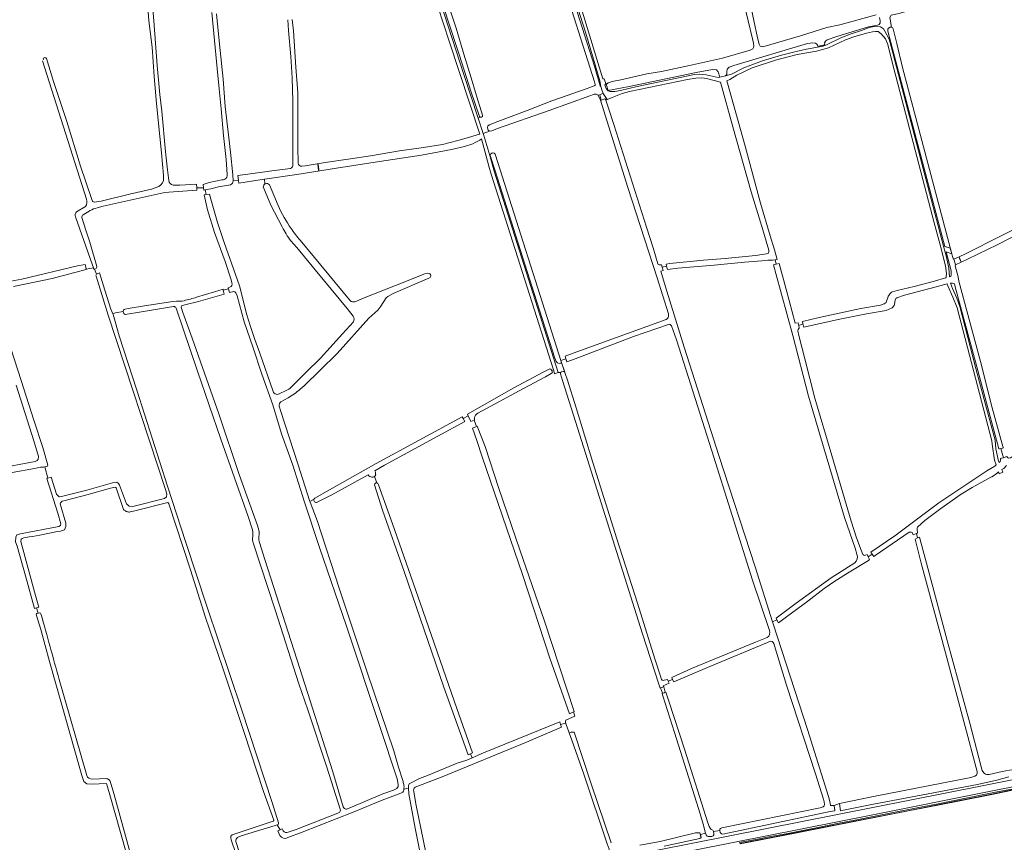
# Model space of a CAD drawing. Header units: metres. Extents: x 209813 to 223847, y 571801 to 587119.
# Tile 538 of 656: x 214271 to 215112, y 584783 to 585485. Entities that reach past the tile are written whole.
import ezdxf

# ---------------------------------------------------------------- set-up
doc = ezdxf.new("R2010")
doc.units = ezdxf.units.M
for name, color, linetype, lineweight in [('B-RO-GK-BESCHOEIING-G', 8, 'GK-BESCHOEIING', 0), ('B-RO-GK-KADEMUUR-GV', 8, 'Continuous', 0), ('B-RO-GR-GRAS-GV', 8, 'Continuous', 0), ('B-RO-GW-TALUD_KRUIN-G', 8, 'Continuous', 0), ('B-RO-KW-KUNSTWERK_STUW-GV', 8, 'Continuous', 0), ('B-RO-OG-TERREIN_CULTUURSCHEIDING-GV', 8, 'Continuous', 0), ('B-RO-OG-WEG-GV', 8, 'Continuous', 0), ('B-RO-VH-ONVERHARD-GV', 8, 'Continuous', 0), ('B-RO-VH-VERHARDING_OPEN-GV', 8, 'Continuous', 0)]:
    doc.layers.add(name, color=color, linetype=linetype, lineweight=lineweight)
doc.linetypes.add('GK-BESCHOEIING', pattern='A,30,-5,[1,NLCS.shx,S=1,R=0,X=0,Y=0],-5', length=40)

msp = doc.modelspace()

# ---------------------------------------------------------------- linework, layer by layer
at = {"layer": 'B-RO-GK-BESCHOEIING-G', "flags": 128}
for points in [[(214952.451, 585462.176), (214953.081, 585462.288)], [(214953.081, 585462.288), (214956.329, 585462.864)], [(214956.329, 585462.864), (214957.598, 585463.089)], [(214868.779, 585435.878), (214873.537, 585437)], [(214767.127, 585427.765), (214767.352, 585427.033)], [(214767.352, 585427.033), (214767.995, 585424.94)], [(214767.995, 585424.94), (214768.95, 585421.828)], [(215060.897, 585291.292), (215062.012, 585290.923)], [(215062.012, 585290.923), (215065.54, 585289.753)], [(215063.361, 585286.179), (215062.147, 585286.571)], [(215065.384, 585285.525), (215063.361, 585286.179)], [(215065.384, 585285.525), (215066.779, 585285.074)], [(215069.117, 585278.814), (215068.616, 585280.514)], [(215069.474, 585277.606), (215069.117, 585278.814)], [(215070.111, 585275.447), (215069.474, 585277.606)], [(215073.17, 585282.282), (215073.818, 585280.409)], [(215073.818, 585280.409), (215074.265, 585279.116)], [(215074.265, 585279.116), (215074.713, 585277.823)], [(214326.806, 585274.684), (214326.449, 585275.985)], [(214327.311, 585272.308), (214326.806, 585274.684)], [(214327.49, 585271.503), (214327.413, 585271.849)], [(214736.433, 585197.594), (214736.84, 585196.447)], [(214736.84, 585196.447), (214736.992, 585196.019)], [(214736.992, 585196.019), (214737.24, 585195.318)], [(214737.24, 585195.318), (214737.718, 585193.972)], [(214737.718, 585193.972), (214738.098, 585192.901)], [(215106.945, 585118.433), (215107.613, 585118.601)], [(215107.613, 585118.601), (215108.697, 585118.873)], [(215108.697, 585118.873), (215110.103, 585119.226)], [(215110.103, 585119.226), (215110.865, 585119.417)], [(215108.357, 585110.134), (215109.408, 585110.468)], [(215109.408, 585110.468), (215110.978, 585110.968)], [(215110.978, 585110.968), (215112.888, 585111.576)], [(214293.809, 585093.312), (214294.455, 585093.479)], [(214294.68, 585093.54), (214294.455, 585093.479)], [(214296.566, 585094.05), (214294.68, 585093.54)], [(214296.566, 585094.05), (214297.413, 585094.329)], [(214283.153, 584982.361), (214284.232, 584982.639)], [(214284.232, 584982.639), (214285.108, 584982.915)], [(214285.108, 584982.915), (214285.896, 584983.163)], [(214285.896, 584983.163), (214286.88, 584983.436)], [(214966.327, 584814.194), (214966.47, 584813.275)], [(214970.808, 584815.889), (214971.095, 584814.121)], [(214971.266, 584813.07), (214971.095, 584814.121)], [(214966.47, 584813.275), (214966.608, 584812.382)], [(214966.608, 584812.382), (214966.741, 584811.523)], [(214966.741, 584811.523), (214966.87, 584810.694)], [(214966.87, 584810.694), (214967.047, 584809.552)], [(214971.474, 584811.788), (214971.266, 584813.07)], [(214971.474, 584811.788), (214971.825, 584809.625)], [(214851.87, 584789.99), (214851.723, 584790.622)], [(214851.972, 584789.552), (214851.87, 584789.99)], [(214852.06, 584789.174), (214851.972, 584789.552)], [(214852.294, 584788.163), (214852.06, 584789.174)], [(214852.617, 584786.775), (214852.294, 584788.163)]]:
    msp.add_lwpolyline(points, dxfattribs=at)
at = {"layer": 'B-RO-GK-KADEMUUR-GV', "flags": 128}
for points in [[(215123.965, 584828.453), (215099.443, 584823.536), (215053.552, 584814.442), (215030.824, 584809.921), (214961.811, 584796.379), (214932.923, 584790.758), (214909.297, 584786.114), (214885.838, 584781.486)], [(214885.914, 584781.246), (214932.969, 584790.512), (214961.855, 584796.133), (215030.844, 584809.67), (215053.582, 584814.193), (215099.474, 584823.288), (215124.002, 584828.206)]]:
    msp.add_lwpolyline(points, dxfattribs=at)
at = {"layer": 'B-RO-GR-GRAS-GV', "flags": 128}
for points in [[(214622.764, 585542.07), (214631.295, 585514.925), (214643.379, 585477.512), (214650.088, 585455.396), (214656.151, 585435.166), (214659.867, 585422.622), (214666.056, 585403.257), (214665.861, 585402.243), (214665.156, 585401.701), (214664.289, 585401.647), (214662.246, 585400.762), (214666.464, 585387.825), (214671.881, 585389.651), (214670.716, 585390.562), (214670.106, 585392.616), (214670.439, 585394.37), (214671.965, 585395.122), (214676.902, 585397.129), (214703.975, 585407.447), (214725.124, 585415.465), (214755.487, 585426.154), (214761.402, 585428.341)], [(214511.656, 585359.792), (214514.54, 585360.206), (214531.622, 585362.806), (214551.112, 585365.873), (214570.2, 585368.492), (214594.982, 585372.974), (214615.497, 585375.688), (214631.901, 585378.334), (214644.813, 585381.615), (214655.883, 585384.881), (214662.136, 585386.801), (214663.561, 585386.989), (214637.51, 585466.494), (214623.011, 585511.155), (214616.194, 585531.982), (214614.283, 585531.356), (214612.51, 585536.769), (214588.938, 585530.42), (214588.576, 585530.145), (214584.896, 585528.59), (214566.828, 585522.065), (214551.312, 585515.23), (214529.491, 585506.538), (214514.348, 585500.19)], [(214762.114, 585429.632), (214761.571, 585431.931), (214732.2, 585524.333)], [(214382.529, 585513.953), (214385.325, 585483.799), (214388.17, 585445.77), (214390.4, 585421.083), (214392.05, 585406.871), (214395.328, 585372.163), (214396.879, 585356.809), (214398.101, 585347.681)], [(214750.17, 585494.841), (214768.819, 585434.434), (214769.888, 585434.303), (214771.576, 585429.606), (214773.29, 585430.907), (214776.746, 585431.999), (214784.066, 585433.431), (214806.274, 585438.5), (214818.732, 585440.495), (214842.829, 585445.732), (214870.871, 585452.104), (214894.649, 585458.899), (214896.816, 585459.988), (214897.557, 585461.225), (214897.72, 585462.499), (214897.365, 585464.942), (214896.492, 585468.478), (214885.444, 585514.759)], [(215120.614, 585517.472), (215066.659, 585503.229), (215046.804, 585497.349), (215023.705, 585490.577), (215021.799, 585490.272), (215015.122, 585488.631), (215013.824, 585486.586), (215015.322, 585478.59), (215016.235, 585478.26), (215016.876, 585477.152), (215019.838, 585464.394), (215024.685, 585444.097), (215066.779, 585285.074), (215067.734, 585281.465), (215068.616, 585280.514), (215073.17, 585282.282), (215078.584, 585284.97), (215109.093, 585300.236), (215131.67, 585311.605)], [(214393.49, 585349.921), (214393.386, 585351.958), (214391.69, 585371.193), (214390.22, 585385.212), (214387.592, 585413.264), (214385.369, 585436.249), (214383.666, 585461.322), (214380.994, 585484.012), (214379.246, 585506.486)], [(214894.648, 585499.052), (214900.821, 585469.491), (214902.279, 585463.998), (214903.162, 585462.298), (214905.541, 585461.788), (214937.544, 585471.195), (214960.169, 585478.238), (214971.079, 585480.483), (215002.093, 585489.034)], [(214447.722, 585351.396), (214447.82, 585352.674), (214446.971, 585365.439), (214444.785, 585385.961), (214442.727, 585408.666), (214440.956, 585425.873), (214439.319, 585443.147), (214436.385, 585472.975), (214434.884, 585490.964)], [(214438.782, 585489.907), (214441.303, 585463.896), (214444.373, 585434.114), (214446.274, 585410.683), (214450.592, 585371.813), (214452.578, 585352.346), (214452.922, 585347.194)], [(214503.968, 585361.35), (214503.947, 585372.376), (214503.916, 585392.12), (214504.025, 585415.382), (214503.476, 585435.129), (214502.178, 585453.435), (214500.39, 585475.649), (214499.683, 585484.831)], [(214503.471, 585485.153), (214504.531, 585475.453), (214506.525, 585444.355), (214508.229, 585422.349), (214508.367, 585402.159), (214508.127, 585375.994), (214508.625, 585362.31)], [(215014.485, 585251.453), (215015.435, 585252.176), (215016.15, 585252.5), (215020.124, 585253.561), (215034.67, 585257.083), (215051.971, 585261.787), (215061.407, 585264.441), (215062.119, 585264.573), (215062.063, 585265.017), (215062.269, 585268.093), (215061.454, 585274.707), (215056.758, 585292.773), (215051.822, 585311.511), (215015.952, 585448.563), (215012.25, 585463.587), (215010.057, 585468.403), (215006.535, 585472.788), (215003.803, 585474.693), (215001.663, 585474.85), (214999.131, 585474.477), (214993.896, 585473.322), (214983.259, 585470.261), (214975.913, 585467.576), (214961.598, 585460.893), (214951.237, 585458.088), (214934.788, 585455.163), (214916.161, 585450.167), (214896.396, 585443.701), (214883.329, 585437.429), (214877.269, 585433.776), (214874.795, 585432.784), (214880.348, 585412.529), (214890.274, 585376.916), (214903.302, 585328.367), (214911.686, 585300.479), (214915.39, 585288.482), (214917.635, 585280.256), (214915.987, 585279.973)], [(214327.799, 585331.511), (214290.234, 585449.788)], [(214293.419, 585451.664), (214299.576, 585432.21), (214310.878, 585397.877), (214322.51, 585359.809), (214331.874, 585332.151), (214332.462, 585330.534)], [(214910.323, 585285.581), (214910.594, 585286.777), (214910.424, 585288.249), (214904.676, 585308.274), (214895.514, 585338.038), (214879.783, 585393.517), (214869.221, 585431.526), (214857.229, 585434.747), (214853.253, 585435.201), (214848.042, 585435.006), (214840.992, 585433.86), (214791.385, 585423.584), (214785.356, 585421.97), (214776.656, 585418.336), (214771.321, 585416.25), (214773.51, 585409.395), (214778.097, 585395.513), (214806.024, 585307.771), (214811.875, 585290.135), (214815.71, 585276.467), (214816.111, 585275.912), (214816.83, 585275.599), (214818.98, 585275.533), (214819.482, 585273.553)], [(214760.734, 585421.008), (214757.732, 585419.968), (214722.822, 585407.329), (214678.691, 585391.875), (214673.801, 585389.854), (214671.881, 585389.651)], [(214764.77, 585420.366), (214763.626, 585420.99)], [(214824.728, 585233.619), (214815.017, 585264.559), (214790.144, 585341.622), (214769.377, 585407.876), (214766.73, 585416.025)], [(214666.464, 585387.825), (214668, 585383.117), (214672.094, 585368.837), (214672.553, 585368.982), (214672.952, 585370.446), (214674.45, 585371.057), (214675.848, 585370.913), (214676.814, 585370.001), (214731.303, 585199.197), (214732.944, 585193.874)], [(214673.361, 585353.022), (214671.442, 585359.835), (214667.937, 585372.601), (214664.979, 585383.043), (214663.69, 585382.001), (214659.708, 585379.883), (214657.706, 585379.007), (214650.536, 585376.654), (214639.445, 585374.053), (214613.724, 585369.329), (214574.324, 585363.365), (214541.148, 585358.098), (214507.296, 585352.67), (214479.747, 585348.723)], [(214457.634, 585347.666), (214457.089, 585351.723), (214477.996, 585354.749), (214485.994, 585355.889), (214497.484, 585357.117), (214501.882, 585357.927)], [(214726.474, 585185.893), (214673.361, 585353.022)], [(214401.815, 585343.642), (214407.405, 585343.692), (214421.778, 585344.413), (214421.873, 585341.236), (214427.744, 585341.413), (214427.478, 585344.073), (214432.473, 585345.783), (214443.445, 585348.091), (214444.637, 585348.275)], [(214450.751, 585343.964), (214440.513, 585342.263), (214433.81, 585340.463), (214429.103, 585339.578)], [(214480.176, 585344.688), (214479.747, 585348.723), (214470.389, 585347.324), (214457.939, 585345.399), (214457.634, 585347.666), (214452.922, 585347.194)], [(214483.908, 585343.916), (214491.375, 585326.188)], [(214334.186, 585329.09), (214340.106, 585330.041), (214364.534, 585335.896), (214383.26, 585340.266), (214385.378, 585340.932)], [(214421.873, 585341.236), (214421.928, 585339.393), (214397.989, 585337.594), (214393.333, 585337.098), (214342.003, 585325.588), (214336.761, 585324.29)], [(214385.378, 585340.932), (214389.595, 585342.389)], [(214451.949, 585260.146), (214451.255, 585262.832), (214446.113, 585278.445), (214437.081, 585303.269), (214431.163, 585322.439), (214428.187, 585335.205), (214429.857, 585335.488), (214429.103, 585339.578), (214427.949, 585339.361), (214427.744, 585341.413)], [(214429.857, 585335.488), (214432.719, 585335.973), (214433.809, 585331.766), (214439.545, 585311.637), (214445.397, 585294.74), (214458.302, 585257.766), (214464.731, 585232.832), (214467.578, 585223.767), (214471.468, 585211.72), (214475.675, 585200.111), (214486.846, 585168.267)], [(214494.757, 585307.972), (214485.041, 585326.441), (214478.76, 585341.69)], [(214319.11, 585320.856), (214326.835, 585325.522)], [(214330.922, 585322.021), (214324.788, 585318.4)], [(214333.553, 585273.004), (214332.505, 585276.078), (214318.316, 585316.659)], [(214323.857, 585316.01), (214327.118, 585305.098), (214330.506, 585294.986), (214336.556, 585274.273)], [(215138.057, 585308.818), (215136.629, 585308.324), (215128.23, 585304.246), (215105.575, 585292.757), (215080.785, 585280.693), (215074.713, 585277.823), (215070.111, 585275.447), (215069.721, 585274.707), (215072.213, 585265.212), (215072.969, 585261.689), (215091.313, 585193.195), (215101.244, 585153.422), (215110.509, 585120.578), (215110.865, 585119.417), (215108.697, 585118.873), (215110.978, 585110.968), (215113.911, 585111.902), (215114.508, 585111.022), (215115.34, 585110.444), (215116.874, 585110.697), (215121.822, 585113.562), (215142.402, 585124.944), (215142.978, 585123.53)], [(214502.629, 585171.293), (214515.148, 585183.714), (214527.654, 585195.784), (214546.265, 585216.562), (214555.749, 585227.011), (214556.144, 585228.047), (214556.26, 585229.44), (214556.058, 585230.673), (214555.559, 585231.768), (214550.393, 585238.332), (214522.972, 585271.386), (214507.237, 585290.427), (214502.251, 585296.195)], [(214510.111, 585296.569), (214552.329, 585245.822), (214553.885, 585244.274)], [(214823.243, 585274.322), (214822.723, 585276.265), (214825.905, 585276.644), (214854.827, 585279.507), (214873.288, 585280.985), (214899.266, 585283.509), (214908.456, 585284.971)], [(214915.987, 585279.973), (214913.539, 585279.552), (214909.598, 585279.525), (214904.427, 585278.973), (214889.825, 585277.8), (214863.972, 585275.229), (214832.738, 585272.869), (214823.948, 585271.695), (214823.243, 585274.322), (214819.482, 585273.553), (214820.207, 585270.685), (214818.379, 585270.195), (214822.37, 585256.926), (214838.164, 585205.44), (214867.689, 585112.886), (214898.746, 585017.714), (214913.66, 584970.697), (214917.467, 584972.676), (214916.763, 584974.035), (214933.953, 584986.811), (214963.664, 585008.428), (214983.931, 585021.14)], [(214985.767, 585028.568), (214984.352, 585033.746), (214975.1, 585059.859), (214956.282, 585123.108), (214944.385, 585163.473), (214931.136, 585215.374), (214916.609, 585268.063), (214914.455, 585275.648), (214916.722, 585276.193), (214915.987, 585279.973)], [(214916.722, 585276.193), (214919.432, 585276.844), (214927.99, 585245.13), (214933.057, 585225.658), (214935.602, 585226.153), (214936.042, 585223.914)], [(214253.46, 585260.069), (214272.401, 585263.42), (214320.009, 585274.693), (214326.449, 585275.985), (214326.806, 585274.684), (214327.413, 585271.849)], [(214333.763, 585272.387), (214333.553, 585273.004), (214327.413, 585271.849), (214327.49, 585271.503), (214298.334, 585263.862), (214284.841, 585261.019), (214265.33, 585257.114)], [(214336.244, 585267.63), (214334.679, 585271.964)], [(214335.342, 585272.153), (214334.735, 585271.98)], [(214336.722, 585268.015), (214338.913, 585268.619), (214343.411, 585253.855), (214348.426, 585237.633), (214350.264, 585233.877), (214352.583, 585234.545)], [(214557.745, 585244.244), (214563.429, 585246.725), (214591.661, 585257.905), (214616.599, 585267.812), (214618.746, 585268.374), (214620.537, 585268.18)], [(214249.036, 585246.542), (214272.006, 585176.869), (214282.667, 585143.06), (214290.339, 585119.658), (214294.581, 585104.478), (214294.531, 585103.843), (214293.818, 585103.497), (214292.04, 585103.028), (214294.68, 585093.54), (214297.413, 585094.329), (214302.129, 585079.683), (214303.084, 585078.543), (214304.286, 585077.587), (214306.413, 585077.741), (214328.046, 585083.229), (214350.016, 585089.548), (214353.53, 585089.949), (214355.164, 585088.901), (214356.027, 585087.544), (214361.8, 585071.602), (214364.119, 585069.552), (214367.41, 585069.336), (214394.457, 585075.99), (214396.129, 585077.501), (214396.199, 585079.942), (214395.372, 585082.814), (214346.091, 585232.578), (214335.859, 585266.048)], [(214620.109, 585264.2), (214589.741, 585251.191), (214585.131, 585248.633), (214583.742, 585247.317), (214579.064, 585240.182), (214576.645, 585236.993), (214568.903, 585230.169), (214541.72, 585200.019), (214527.391, 585185.698), (214513.577, 585172.373), (214510.234, 585169.493)], [(214992.978, 585027.658), (214994.58, 585028.442), (214995.523, 585026.425), (214998.83, 585028.528), (214997.672, 585030.294), (215018.12, 585044.126), (215055.748, 585072.406), (215096.861, 585099.875), (215103.454, 585103.863), (215104.634, 585104.741), (215103.4, 585108.748), (215101.187, 585122.64), (215100.988, 585125.429), (215071.487, 585238.803), (215067.611, 585247.956), (215063.351, 585257.655), (215062.814, 585259.026), (215062.771, 585259.371), (215053.382, 585256.805), (215026.418, 585249.633), (215019.825, 585247.359)], [(215108.697, 585118.873), (215106.945, 585118.433), (215086.94, 585192.714), (215069.664, 585256.935), (215069.009, 585259.237), (215067.362, 585260.056), (215066.287, 585260.058), (215065.832, 585259.969), (215067.529, 585255.347), (215071.047, 585247.168), (215073.802, 585240.071), (215087.49, 585187.113), (215100.363, 585138.335), (215103.721, 585125.851), (215104.467, 585118.471), (215106.775, 585107.918), (215107.199, 585106.804), (215107.512, 585107.056), (215108.089, 585107.648), (215108.411, 585108.703), (215108.357, 585110.134), (215110.978, 585110.968)], [(214444.495, 585254.045), (214445.214, 585250.521), (214423.332, 585244.378), (214411.643, 585241.425), (214408.933, 585240.46)], [(214421.735, 585247.887), (214437.166, 585252.448), (214444.362, 585254.694)], [(214444.362, 585254.694), (214444.495, 585254.045), (214448.979, 585255.19), (214448.755, 585256.089), (214450.256, 585256.558)], [(214453.451, 585252.883), (214449.752, 585252.078), (214448.979, 585255.19)], [(214594.049, 584832.017), (214593.009, 584836.86), (214578.167, 584881.383), (214549.877, 584967.261), (214526.79, 585034.173), (214513.719, 585073.852), (214504.062, 585104.477), (214494.405, 585131.392), (214486.942, 585156.085), (214477.581, 585182.392), (214469.764, 585205.651), (214462.508, 585227.001), (214456.445, 585248.991), (214455.244, 585251.773)], [(214360.609, 585237.799), (214363.226, 585238.377), (214377.199, 585240.695), (214401.384, 585244.217), (214404.457, 585244.455)], [(215011.108, 585244.504), (215012.203, 585247.457), (215012.592, 585248.813)], [(215018.403, 585245.836), (215017.874, 585241.613)], [(214359.034, 585235.804), (214352.583, 585234.545)], [(214402.061, 585240.062), (214374.62, 585235.543), (214360.844, 585233.201)], [(214469.189, 585050.236), (214465.821, 585060.686), (214442.418, 585126.722), (214422.496, 585184.888), (214404.416, 585238.522)], [(214408.727, 585238.471), (214410.107, 585235.02), (214417.864, 585213.107), (214440.667, 585148.462), (214458.005, 585096.557), (214473.751, 585053.104), (214475.001, 585049.003), (214475.283, 585047.612), (214475.247, 585046.1), (214474.857, 585043.195), (214474.942, 585040.728), (214475.346, 585038.5), (214479.958, 585024.107), (214510.074, 584931.03), (214538.108, 584842.881), (214547.033, 584813.042)], [(215015.763, 585238.967), (215010.683, 585236.703), (214993.824, 585233.723), (214969.892, 585228.864), (214940.478, 585222.291), (214939.711, 585225.183), (214936.042, 585223.914), (214936.509, 585221.541), (214936.168, 585221.273)], [(214939.711, 585225.183), (214939.171, 585227.219), (214953.48, 585230.5), (214989.175, 585238.384), (215005.796, 585241.204), (215008.18, 585241.936)], [(214350.264, 585233.877), (214350.585, 585233.221), (214352.152, 585227.097), (214355.685, 585214.85), (214370.603, 585168.49), (214396.999, 585086.6), (214412.677, 585038.571), (214430.584, 584984.098), (214460.467, 584895.354), (214486.369, 584816.591), (214491.664, 584799.375), (214491.627, 584798.539)], [(214737.24, 585195.318), (214736.433, 585197.594), (214743.346, 585200.056), (214822.768, 585228.988), (214824.116, 585229.793)], [(214824.76, 585224.782), (214794.816, 585214.464), (214745.034, 585195.368), (214738.098, 585192.901), (214737.24, 585195.318), (214732.944, 585193.874), (214736.899, 585182.11), (214738.147, 585178.014), (214745.91, 585153.477), (214760.278, 585106.759), (214780.621, 585041.769), (214798.27, 584986.673), (214813.24, 584939.163), (214818.219, 584923.493)], [(214911.051, 584963.442), (214896.626, 585006.478), (214861.805, 585116.832), (214831.627, 585211.533), (214827.327, 585223.447)], [(214935.438, 585219.365), (214936.233, 585215.272), (214941.224, 585195.299), (214949.731, 585161.678), (214964.312, 585112.891), (214980.854, 585056.693), (214985.408, 585042.552), (214989.388, 585031.918), (214990.905, 585028.425)], [(214522.113, 585075.631), (214522.288, 585075.908), (214522.518, 585076.154), (214522.804, 585076.393), (214535.147, 585083.442), (214575.121, 585106.024), (214648.668, 585145.745), (214649.369, 585144.482), (214653.819, 585146.672), (214653.162, 585148.07), (214692.66, 585170.471), (214717.911, 585183.882), (214723.504, 585186.912), (214724.387, 585186.606), (214725.101, 585185.29)], [(214727.049, 585184.073), (214726.474, 585185.893), (214725.101, 585185.29), (214725.593, 585184.385), (214725.694, 585183.617), (214724.664, 585182.768), (214719.631, 585180.107), (214700.858, 585169.969), (214661.955, 585148.868)], [(214800.243, 584780.179), (214817.824, 584783.462), (214847.857, 584790.798), (214849.917, 584790.855), (214851.723, 584790.622), (214852.06, 584789.174), (214856.495, 584790.385), (214854.317, 584798.133), (214851.856, 584806.805), (214847.024, 584822.299), (214829.865, 584876.274), (214820.035, 584907.599), (214819.407, 584909.704), (214819.848, 584909.875), (214818.069, 584914.511), (214817.627, 584914.352), (214816.453, 584917.762), (214802.625, 584960.578), (214745.314, 585141.841), (214734.307, 585176.814), (214732.588, 585182.595), (214732.685, 585183.606), (214730.631, 585183.581), (214727.517, 585182.589), (214727.049, 585184.073)], [(214250.3, 585101.403), (214283.906, 585107.624), (214285.601, 585108.519), (214286.372, 585109.567), (214286.834, 585112.003), (214282.627, 585125.248), (214267.706, 585172.962)], [(214492.366, 585165.502), (214498.192, 585168.191)], [(214499.964, 585161.932), (214493.823, 585158.74)], [(214492.271, 585155.001), (214493.625, 585150.378), (214508.173, 585105.589), (214518.608, 585073.573)], [(214649.369, 585144.482), (214650.786, 585141.931), (214627.818, 585129.259), (214582.352, 585104.652), (214573.862, 585099.734)], [(214743.662, 584893.893), (214740.133, 584892.235), (214723.41, 584939.813), (214700.078, 585011.232), (214665.722, 585111.637), (214661.076, 585125.627), (214657.459, 585136.036), (214660.832, 585137.532), (214658.866, 585143.121), (214656.07, 585141.88), (214653.819, 585146.672)], [(214659.079, 585144.964), (214659.166, 585143.254), (214658.866, 585143.121)], [(214660.832, 585137.532), (214661.468, 585137.814), (214668.154, 585120.383), (214680.051, 585084.726), (214697.762, 585032.219), (214718.818, 584971.47), (214744.26, 584894.173), (214743.662, 584893.893), (214744.816, 584890.302), (214737.763, 584887.324)], [(214292.04, 585103.028), (214291.013, 585102.757), (214288.526, 585102.811), (214283.252, 585101.593), (214264.209, 585098.207), (214244.272, 585094.452), (214174.734, 585081.665), (214170.017, 585080.91), (214168.245, 585081.454), (214167.163, 585082.831)], [(215113.559, 585104.289), (215111.127, 585101.773), (215109.494, 585100.765), (215110.358, 585098.489), (215107.212, 585097.071), (215106.624, 585098.786), (215106.031, 585098.395), (215104.418, 585096.907), (215102.577, 585095.463), (215101.101, 585094.719), (215100.111, 585094.338), (215084.24, 585085.442), (215074.951, 585079.693), (215057.369, 585067.462), (215043.814, 585057.282), (215037.807, 585051.84), (215037.611, 585051.554)], [(214285.346, 584977.934), (214286.475, 584978.209), (214285.108, 584982.915), (214283.153, 584982.361), (214275.479, 585010.123), (214268.554, 585035.311), (214267.012, 585039.083), (214267.435, 585043.09), (214268.137, 585045.197), (214271.313, 585045.853), (214304.065, 585052.325), (214305.431, 585052.987), (214305.59, 585053.448), (214305.68, 585054.446), (214303.291, 585063.517), (214293.809, 585093.312), (214294.68, 585093.54)], [(214568.964, 585095.533), (214568.177, 585096.403), (214537.226, 585079.309), (214524.827, 585072.911)], [(214573.692, 585095.035), (214575.697, 585089.482)], [(214363.265, 585064.636), (214362.658, 585064.754), (214362.066, 585064.931), (214361.494, 585065.166), (214360.947, 585065.455), (214360.432, 585065.797), (214359.953, 585066.187), (214359.429, 585066.708), (214353.153, 585085.217), (214352.663, 585085.607), (214352.098, 585085.67), (214348.198, 585084.825), (214328.091, 585079.193), (214309.401, 585074.439), (214306.998, 585073.766), (214305.505, 585072.394), (214305.323, 585071.51), (214310.182, 585054.944), (214309.991, 585052.201), (214308.815, 585049.458), (214305.563, 585048.285), (214303.036, 585047.87), (214287.948, 585044.898), (214281.491, 585043.712), (214278.664, 585043.528), (214274.066, 585042.614), (214272.729, 585042.022), (214271.93, 585041.382), (214271.498, 585039.409), (214284.179, 584993.37), (214286.88, 584983.436), (214285.108, 584982.915)], [(214604.013, 584832.958), (214612.259, 584836.998), (214618.951, 584839.683), (214644.46, 584850.323), (214652.679, 584852.887), (214657.101, 584854.749), (214655.834, 584858.293), (214653.638, 584857.437), (214632.961, 584915.203), (214599.121, 585013.683), (214580.436, 585066.217), (214573.697, 585087.767)], [(214576.559, 585088.968), (214577.199, 585087.895), (214589.18, 585054.46), (214612.666, 584987.032), (214639.439, 584909.982), (214643.95, 584896.846), (214657.335, 584858.878), (214655.834, 584858.293)], [(214522.038, 585075.513), (214518.608, 585073.573), (214518.799, 585072.986), (214524.767, 585057.442), (214543.814, 584998.837), (214567.429, 584927.748), (214590.118, 584860.835), (214594.275, 584846.662), (214597.836, 584835.365)], [(214459.562, 584760.487), (214451.369, 584784.769), (214450.927, 584786.392), (214450.906, 584787.063), (214450.923, 584787.285), (214450.963, 584787.504), (214451.026, 584787.718), (214451.111, 584787.924), (214451.217, 584788.12), (214451.343, 584788.304), (214451.488, 584788.473), (214451.649, 584788.626), (214451.826, 584788.762), (214452.016, 584788.878), (214452.217, 584788.974), (214487.092, 584800.58), (214487.378, 584800.776), (214487.529, 584800.951), (214487.68, 584801.262), (214487.73, 584801.605), (214478.976, 584826.009), (214462.245, 584876.424), (214443.796, 584932.268), (214429.392, 584974.456), (214416.484, 585015.259), (214398.035, 585071.671), (214397.974, 585071.818), (214397.809, 585072.09), (214397.592, 585072.323), (214397.333, 585072.506), (214397.042, 585072.634), (214367.767, 585065.32), (214366.44, 585064.914), (214365.113, 585064.644), (214364.498, 585064.581), (214363.88, 585064.578), (214363.265, 585064.636)], [(215037.351, 585049.779), (215037.422, 585046.734), (215036.574, 585046.359), (215037.599, 585042.418), (215039.134, 585043.127), (215046.319, 585016.743), (215062.978, 584954.913), (215082.294, 584884.311), (215091.974, 584847.043), (215092.853, 584843.934), (215094.062, 584842.07), (215094.834, 584841.355), (215095.689, 584840.8), (215096.798, 584840.522), (215098.652, 584840.578), (215109.852, 584843.056), (215116.222, 584844.299), (215124.089, 584845.143)], [(214469.744, 585043.552), (214469.864, 585047.238)], [(214913.66, 584970.697), (214914.152, 584969.144), (214943.543, 584878.936), (214961.415, 584821.741), (214962.044, 584819.793), (214962.908, 584816.051), (214963.278, 584814.139), (214966.327, 584814.194), (214970.808, 584815.889), (215000, 584821.71), (215082.945, 584837.918), (215086.596, 584839.025), (215087.936, 584839.919), (215088.441, 584841.668), (215088.46, 584843.047), (215087.695, 584846.066), (215078.216, 584881.57), (215061.55, 584944.435), (215040.669, 585021.022), (215035.436, 585041.369), (215037.599, 585042.418)], [(215030.378, 585047.241), (215001.423, 585027.345), (215000.181, 585026.469)], [(215036.574, 585046.359), (215033.747, 585045.109), (215033.127, 585046.629), (215032.873, 585047.03)], [(214544.588, 584810.102), (214544.396, 584811.03), (214532.886, 584846.814), (214516.689, 584895.598), (214509.192, 584917.783), (214488.78, 584981.041), (214469.936, 585038.214)], [(214995.523, 585026.425), (214996.663, 585023.987), (214995.577, 585023.221), (214979.105, 585013.283), (214966.845, 585005.439), (214957.93, 584999.359), (214943.857, 584988.605), (214925.51, 584975.182), (214918.706, 584970.112), (214917.467, 584972.676)], [(215000.181, 585026.469), (214998.83, 585028.528)], [(214371.296, 584739.765), (214347.594, 584823.254), (214344.731, 584832.859), (214332.246, 584832.217), (214328.063, 584832.541), (214325.367, 584834.598), (214323.779, 584839.625), (214295.995, 584936.999), (214288.594, 584964.37), (214284.617, 584977.212)], [(214286.475, 584978.209), (214287.868, 584978.549)], [(214821.14, 584920.952), (214823.907, 584921.719), (214824.584, 584920.061), (214828.393, 584921.683), (214827.678, 584923.337), (214844.466, 584930.934), (214899.213, 584953.55), (214909.048, 584957.561)], [(214824.584, 584920.061), (214825.284, 584918.345), (214820.347, 584916.289), (214820.724, 584915.451), (214821.984, 584910.7), (214822.471, 584910.911), (214825.148, 584902.978), (214838.766, 584861.31), (214858.504, 584799.175), (214858.942, 584797.734), (214859.638, 584796.053), (214860.439, 584794.654), (214861.39, 584793.566), (214862.575, 584792.983), (214863.216, 584791.895), (214868.589, 584792.604), (214868.545, 584793.894), (214869.177, 584794.549), (214870.332, 584794.947), (214954.515, 584811.992), (214956.926, 584812.796), (214957.703, 584813.695), (214957.991, 584814.995), (214957.721, 584817.132), (214957.158, 584819.425), (214950.447, 584841.045), (214925.731, 584916.913), (214915.507, 584950.288)], [(214910.999, 584954.032), (214909.335, 584953.232), (214860.014, 584932.609), (214829.255, 584919.685), (214828.393, 584921.683)], [(214915.507, 584950.288), (214914.943, 584952.293)], [(214818.219, 584923.493), (214818.967, 584921.531)], [(214304.412, 584921.594), (214327.887, 584839.69)], [(214732.714, 584883.265), (214733.514, 584880.796), (214703.673, 584868.166), (214631.609, 584838.601), (214608.361, 584829.614)], [(214634.176, 584747.111), (214673.018, 584754.567), (214716.95, 584763.676), (214772.807, 584774.959), (214773.498, 584775.222), (214774.114, 584775.778), (214774.165, 584776.159), (214774.116, 584776.811), (214772.508, 584781.394), (214752.424, 584840.772), (214742.376, 584869.822), (214737.419, 584883.269), (214737.03, 584884.306)], [(214657.101, 584854.749), (214666.897, 584858.875), (214732.042, 584885.338), (214732.714, 584883.265), (214737.03, 584884.306), (214736.894, 584884.667)], [(214740.023, 584876.063), (214740.89, 584876.441), (214741.737, 584876.6), (214744.131, 584876.675), (214758.713, 584832.649), (214775.937, 584782.232)], [(214332.512, 584836.526), (214344.981, 584837.021), (214345.28, 584836.941), (214345.742, 584836.764), (214346.183, 584836.538), (214346.598, 584836.267), (214346.981, 584835.954), (214347.329, 584835.602), (214347.638, 584835.215), (214347.904, 584834.797), (214351.134, 584824.229), (214376.33, 584732.341), (214381.542, 584715.54), (214382.092, 584713.39), (214382.017, 584713.055), (214381.96, 584712.88), (214381.885, 584712.712), (214381.688, 584712.403), (214381.433, 584712.138), (214381.287, 584712.026), (214381.131, 584711.929), (214380.793, 584711.784)], [(214597.954, 584825.372), (214596.234, 584824.681), (214580.355, 584818.556), (214555.431, 584808.386), (214511.861, 584791.326), (214499.771, 584786.691)], [(214550.135, 584811.002), (214552.152, 584811.759), (214580.934, 584823.919), (214589.967, 584827.279), (214592.892, 584828.665)], [(214598.835, 584827.967), (214602.707, 584828.852)], [(214602.707, 584828.852), (214602.629, 584830.285)], [(214617.069, 584751.792), (214608.448, 584794.655), (214602.975, 584823.963), (214602.707, 584828.852)], [(214607.233, 584826.094), (214608.992, 584815.491), (214617.93, 584772.638), (214620.894, 584752.641), (214622.241, 584746.811), (214622.707, 584745.937), (214623.24, 584745.323), (214623.682, 584745.123), (214624.638, 584745.055), (214634.176, 584747.111)], [(215119.48, 584828.377), (215104.284, 584825.356), (215096.89, 584823.92), (215080.162, 584820.5), (215055.192, 584815.61), (215040.071, 584812.708), (215012.718, 584807.122), (215001.203, 584805.005), (214985.771, 584801.859), (214970.304, 584798.887), (214953.889, 584795.55), (214939.465, 584792.72), (214925.202, 584789.883), (214911.972, 584787.476), (214899.395, 584785.163), (214885.25, 584782.339)], [(214885.838, 584781.486), (214932.923, 584790.758), (214961.811, 584796.379), (215030.824, 584809.921), (215053.552, 584814.442), (215099.443, 584823.536), (215123.965, 584828.453)], [(214499.978, 584791.2), (214506.833, 584793.617), (214543.846, 584808.203)], [(214490.534, 584797.533), (214488.789, 584796.94), (214459.803, 584788.034), (214456.743, 584786.713), (214456.068, 584786.114), (214455.592, 584785.437), (214455.315, 584784.521), (214455.318, 584783.426), (214458.166, 584774.48)], [(214490.793, 584797.622), (214490.534, 584797.533), (214492.999, 584793.249), (214494.751, 584794.114), (214495.788, 584792.379)], [(214492.864, 584788.385), (214491.134, 584792.304), (214492.999, 584793.249)]]:
    msp.add_lwpolyline(points, dxfattribs=at)
at = {"layer": 'B-RO-GR-GRAS-GV'}
for points in [[(214761.533, 585428.386, 0.3872659), (214762.114, 585429.632)], [(214763.626, 585420.99, 0.2012373), (214760.734, 585421.008)], [(214501.882, 585357.927, 0.3879258), (214503.968, 585361.35)], [(214508.625, 585362.31, 0.5258304), (214511.714, 585359.809)], [(214389.595, 585342.389, 0.2845084), (214393.49, 585349.921)], [(214398.101, 585347.681, 0.3631015), (214401.815, 585343.642)], [(214444.637, 585348.275, 0.406436), (214447.727, 585351.557)], [(214452.922, 585347.194, -0.3247614), (214450.751, 585343.964)], [(214326.835, 585325.522, 0.2335847), (214327.799, 585331.511)], [(214332.462, 585330.534, 0.2447135), (214334.186, 585329.09)], [(214318.316, 585316.659, -0.2700394), (214319.11, 585320.856)], [(214324.788, 585318.4, 0.3381727), (214323.857, 585316.01)], [(214336.761, 585324.29, 0.0346573), (214330.922, 585322.021)], [(214491.375, 585326.188, 0.0542865), (214502.535, 585306.676)], [(214502.251, 585296.195, -0.0434878), (214494.757, 585307.972)], [(214502.535, 585306.676, 0.0331718), (214510.111, 585296.569)], [(214908.456, 585284.971, 0.131861), (214910.323, 585285.581)], [(214334.679, 585271.964, -0.3335899), (214333.763, 585272.387)], [(214336.556, 585274.273, -0.3999791), (214335.342, 585272.153)], [(214620.537, 585268.18, -0.7517654), (214620.109, 585264.2)], [(214450.256, 585256.558, 0.4054347), (214451.949, 585260.146)], [(214455.244, 585251.773, 0.2185174), (214453.451, 585252.883)], [(215012.592, 585248.813, -0.0434781), (215014.485, 585251.453)], [(214404.457, 585244.455, 0.0516308), (214411.073, 585244.949)], [(214411.073, 585244.949, 0.0039975), (214421.735, 585247.887)], [(214553.885, 585244.274, 0.1590619), (214557.745, 585244.244)], [(215008.18, 585241.936, 0.3050232), (215011.108, 585244.504)], [(215019.825, 585247.359, 0.2243605), (215018.403, 585245.836)], [(214404.416, 585238.522, 0.2304657), (214402.061, 585240.062)], [(214408.933, 585240.46, 0.2464712), (214408.727, 585238.471)], [(215017.874, 585241.613, -0.1132689), (215015.763, 585238.967)], [(214824.116, 585229.793, 0.249995), (214824.728, 585233.619)], [(214827.327, 585223.447, 0.3872196), (214824.76, 585224.782)], [(214936.168, 585221.273, 0.3285286), (214935.438, 585219.365)], [(214486.846, 585168.267, 0.5325618), (214492.366, 585165.502)], [(214498.192, 585168.191, 0.0991012), (214502.629, 585171.293)], [(214510.234, 585169.493, -0.0427497), (214499.964, 585161.932)], [(214493.823, 585158.74, 0.3166966), (214492.271, 585155.001)], [(214661.955, 585148.868, 0.2306536), (214659.079, 585144.964)], [(214573.862, 585099.734, -0.3330816), (214573.983, 585095.3)], [(214524.827, 585072.911, -0.7188073), (214522.038, 585075.513)], [(214469.864, 585047.238, 0.0788126), (214469.189, 585050.236)], [(215037.611, 585051.554, 0.1372437), (215037.351, 585049.779)], [(214469.936, 585038.214, -0.0872801), (214469.744, 585043.552)], [(215032.873, 585047.03, 0.3082153), (215030.378, 585047.241)], [(214983.931, 585021.14, 0.2978942), (214985.767, 585028.568)], [(214990.905, 585028.425, 0.3598163), (214992.978, 585027.658)], [(214284.617, 584977.212, -0.2405445), (214285.346, 584977.934)], [(214287.868, 584978.549, -0.3638181), (214288.818, 584977.616)], [(214288.818, 584977.616, -0.0001086), (214304.412, 584921.594)], [(214909.048, 584957.561, 0.4044645), (214911.051, 584963.442)], [(214914.943, 584952.293, 0.4114106), (214910.999, 584954.032)], [(214818.967, 584921.531, 0.2754158), (214821.14, 584920.952)], [(214736.894, 584884.667, -0.2776115), (214737.763, 584887.324)], [(214327.887, 584839.69, 0.3164867), (214332.512, 584836.526)], [(214592.892, 584828.665, 0.231784), (214594.049, 584832.017)], [(214597.836, 584835.365, -0.0102718), (214598.783, 584832.005)], [(214598.783, 584832.005, -0.0505054), (214598.835, 584827.967)], [(214602.629, 584830.285, -0.2866082), (214604.013, 584832.958)], [(214598.774, 584827.374, -0.2000263), (214597.954, 584825.372)], [(214598.835, 584827.967, -0.0078287), (214598.774, 584827.374)], [(214608.361, 584829.614, 0.308707), (214607.233, 584826.094)], [(214543.846, 584808.203, 0.1480881), (214544.588, 584810.102)], [(214547.033, 584813.042, 0.4138658), (214550.135, 584811.002)], [(214491.627, 584798.539, -0.2827373), (214490.793, 584797.622)], [(214499.771, 584786.691, -0.4113319), (214492.864, 584788.385)], [(214495.788, 584792.379, 0.3503192), (214499.978, 584791.2)]]:
    msp.add_lwpolyline(points, format="xyb", dxfattribs=at)
at = {"layer": 'B-RO-GR-GRAS-GV', "flags": 128}
msp.add_lwpolyline([(214766.119, 585420.838), (214764.77, 585420.366), (214766.73, 585416.025), (214767.238, 585416.211)], close=True, dxfattribs=at)
at = {"layer": 'B-RO-GR-GRAS-GV'}
for centre, radius, start, end in [((214292.122, 585451.092), 1.417, 23.820739, 206.264806), ((214481.603, 585342.181), 2.885, 36.96797, 189.076072), ((214337.564, 585266.48), 1.751, 118.753785, 194.80565), ((214361.423, 585235.537), 2.404, 109.798307, 257.831008), ((214571.578, 585097.655), 3.367, 219.069248, 343.774677), ((214575.335, 585087.894), 1.629, 41.246289, 183.346494)]:
    msp.add_arc(centre, radius, start, end, dxfattribs=at)
at = {"layer": 'B-RO-GW-TALUD_KRUIN-G', "flags": 128}
msp.add_lwpolyline([(215119.48, 584828.377), (215104.284, 584825.356), (215096.89, 584823.92), (215080.162, 584820.5), (215055.192, 584815.61), (215040.071, 584812.708), (215012.718, 584807.122), (215001.203, 584805.005), (214985.771, 584801.859), (214970.304, 584798.887), (214953.889, 584795.55), (214939.465, 584792.72), (214925.202, 584789.883), (214911.972, 584787.476), (214899.395, 584785.163), (214885.25, 584782.339)], dxfattribs=at)
at = {"layer": 'B-RO-KW-KUNSTWERK_STUW-GV', "flags": 128}
msp.add_lwpolyline([(214526.201, 585356.988), (214525.721, 585361.306), (214525.23, 585361.251), (214525.808, 585356.325), (214526.267, 585356.389)], close=True, dxfattribs=at)
at = {"layer": 'B-RO-OG-TERREIN_CULTUURSCHEIDING-GV', "flags": 128}
for points in [[(214677.293, 585717.186), (214680.596, 585702.005), (214685.651, 585684.366), (214709.542, 585608.907), (214761.649, 585445.103), (214766.561, 585428.268), (214767.127, 585427.765), (214766.053, 585432.625), (214760.797, 585451.282), (214753.812, 585474.323), (214721.176, 585576.652), (214692.001, 585666.605), (214683.349, 585696.471), (214680.752, 585710.888), (214679.251, 585717.695), (214678.671, 585719.554), (214676.298, 585719.554)], [(214622.661, 585542.431), (214609.022, 585591.883), (214602.321, 585589.873), (214614.902, 585546.183), (214623.165, 585520.976), (214650.071, 585438.101), (214662.246, 585400.762), (214664.289, 585401.647), (214663.42, 585402.198), (214656.317, 585423.081), (214646.171, 585455.045), (214636.4, 585484.528), (214626.9, 585514.293), (214618.697, 585541.288)], [(215005.148, 585486.708), (215005.75, 585483.812), (215005.629, 585482.106), (215004.891, 585480.843), (215003.265, 585480.303), (214995.554, 585478.886), (214968.499, 585470.628), (214960.415, 585467.787), (214958.939, 585466.524), (214958.162, 585465.028), (214958.259, 585463.901), (214957.598, 585463.089), (214952.451, 585462.176), (214952.095, 585463.089), (214951.57, 585464.002), (214950.483, 585464.857), (214948.036, 585465.11), (214943.458, 585464.432), (214880.518, 585445.707), (214876.694, 585444.427), (214875.005, 585442.582), (214874.558, 585440.425), (214874.675, 585438.171), (214873.537, 585437), (214878.656, 585438.458), (214889.213, 585443.681), (214895.214, 585446.149), (214905.237, 585449.646), (214921.448, 585454.508), (214933.981, 585457.818), (214942.657, 585459.634), (214956.812, 585462.299), (214960.395, 585463.788), (214972.059, 585469.498), (214980.725, 585472.864), (214989.754, 585475.608), (214996.134, 585478.18), (215000.54, 585479.168), (215005.855, 585478.813), (215008.406, 585476.946), (215009.726, 585474.923), (215013.184, 585468.232), (215015.032, 585461.885), (215052.279, 585319.822), (215059.839, 585291.656), (215062.317, 585282.127), (215064.41, 585272.794), (215064.951, 585265.423), (215066.085, 585265.757), (215066.395, 585266.714), (215066.392, 585270.595), (215062.147, 585286.571), (215066.779, 585285.074), (215065.54, 585289.753), (215060.897, 585291.292), (215012.194, 585475.171), (215012.194, 585476.802), (215012.798, 585477.735), (215014.118, 585478.435), (215015.322, 585478.59), (215013.824, 585486.586)]]:
    msp.add_lwpolyline(points, dxfattribs=at)
for points in [[(214771.824, 585428.868), (214771.247, 585430.426), (214770.431, 585429.032), (214771.655, 585426.108), (214772.651, 585424.728), (214773.223, 585424.189), (214774.948, 585423.605), (214778.905, 585423.459), (214783.935, 585424.446), (214798.12, 585427.9), (214846.923, 585437.993), (214851.341, 585438.299), (214856.999, 585437.821), (214867.289, 585435.5), (214868.779, 585435.878), (214867.129, 585440.36), (214865.736, 585442.128), (214862.439, 585442.366), (214848.403, 585439.748), (214791.29, 585427.733), (214773.344, 585424.336)], [(214767.922, 585421.468), (214766.119, 585420.838), (214767.238, 585416.211), (214770.513, 585417.407), (214771.243, 585416.493), (214771.321, 585416.25), (214772.368, 585416.659), (214768.95, 585421.828)], [(214730.631, 585183.581), (214732.685, 585183.606), (214733.443, 585184.344), (214734.899, 585184.674), (214735.695, 585184.5), (214736.297, 585183.861), (214733.205, 585193.029), (214733.205, 585192.2), (214732.738, 585191.787), (214731.375, 585191.476), (214729.954, 585191.927), (214728.857, 585193.151), (214727.736, 585195.957), (214708.168, 585257.404), (214676.734, 585355.948), (214672.553, 585368.982), (214672.094, 585368.837), (214675.842, 585355.666)]]:
    msp.add_lwpolyline(points, close=True, dxfattribs=at)
at = {"layer": 'B-RO-OG-WEG-GV', "flags": 128}
for points in [[(214478.582, 584709.464), (214571.126, 584727.599), (214623.487, 584738.027), (214682.023, 584749.503), (214735.045, 584760.101), (214815.511, 584775.966), (215062.457, 584824.796), (215092.883, 584830.917), (215203.226, 584852.944)], [(215206.729, 584847.314), (215095.892, 584825.354), (214998.003, 584805.859), (214880.114, 584782.597), (214780.994, 584762.977), (214593.712, 584725.97), (214480.498, 584703.705)], [(215115.423, 584838.385), (215105.203, 584835.605), (215088.672, 584831.974), (215000, 584815.257), (214974.194, 584810.042), (214971.825, 584809.625), (214970.808, 584815.889), (214966.327, 584814.194), (214967.047, 584809.552), (214962.992, 584808.932), (214871.304, 584789.596), (214869.982, 584789.856), (214868.992, 584790.983), (214868.589, 584792.604), (214863.216, 584791.895), (214863.682, 584789.952), (214863.664, 584789.068), (214863.02, 584788.135), (214861.902, 584787.613), (214858.579, 584787.588), (214857.877, 584787.948), (214857.058, 584788.967), (214856.495, 584790.385), (214852.06, 584789.174), (214852.617, 584786.775), (214851.587, 584785.798), (214821.099, 584779.217)], [(214885.25, 584782.339), (214899.395, 584785.163), (214911.972, 584787.476), (214925.202, 584789.883), (214939.465, 584792.72), (214953.889, 584795.55), (214970.304, 584798.887), (214985.771, 584801.859), (215001.203, 584805.005), (215012.718, 584807.122), (215040.071, 584812.708), (215055.192, 584815.61), (215080.162, 584820.5), (215096.89, 584823.92), (215104.284, 584825.356), (215119.48, 584828.377)]]:
    msp.add_lwpolyline(points, dxfattribs=at)
at = {"layer": 'B-RO-VH-ONVERHARD-GV', "flags": 128}
msp.add_lwpolyline([(215069.474, 585277.606), (215070.111, 585275.447), (215074.713, 585277.823), (215073.17, 585282.282), (215068.616, 585280.514)], close=True, dxfattribs=at)
at = {"layer": 'B-RO-VH-VERHARDING_OPEN-GV', "flags": 128}
msp.add_lwpolyline([(214821.119, 584910.366), (214821.984, 584910.7), (214820.724, 584915.451), (214818.069, 584914.511), (214819.848, 584909.875)], close=True, dxfattribs=at)

doc.saveas('drawing.dxf')
